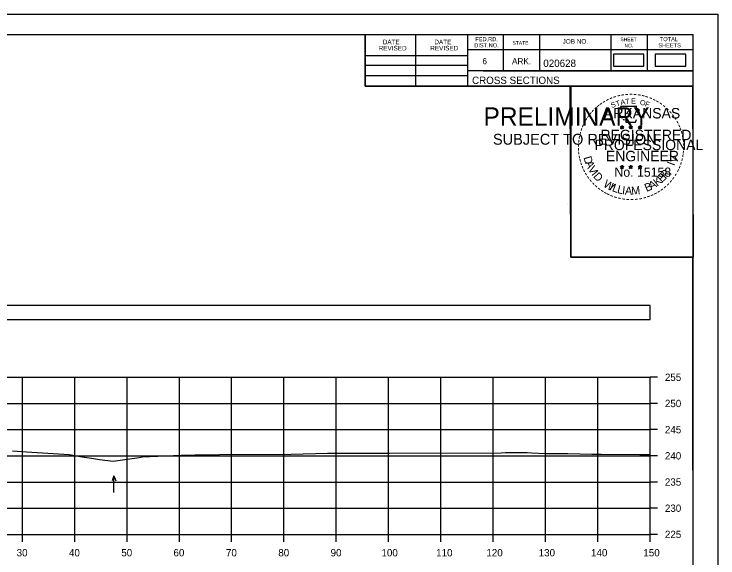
# Model space of a CAD drawing. Extents: x 1369627 to 1374022, y 380035 to 398173.
# Drawn here: x 1370207.7 to 1370342.2, y 380144.4 to 380248.2 of the extents above; entities that cross this region are included whole.
import ezdxf

# ---------------------------------------------------------------- set-up
doc = ezdxf.new("R2010")
doc.units = 0
for name, color, linetype in [('Default', 7, 'Continuous'), ('R_Axis', 7, 'Continuous'), ('R_Axis Annot', 7, 'Continuous'), ('R_Border', 7, 'Continuous'), ('R_Border PE', 7, 'Continuous'), ('R_Border Prem', 7, 'Continuous'), ('R_Exist Surface', 7, 'Continuous'), ('R_Grid', 7, 'Continuous'), ('R_No Plot', 7, 'Continuous'), ('R_Water Annot', 7, 'Continuous')]:
    doc.layers.add(name, color=color, linetype=linetype)

msp = doc.modelspace()

# ---------------------------------------------------------------- linework, layer by layer
at = {"layer": 'Default'}
for points in [[(1370322.21, 380238.28), (1370328.04, 380238.28), (1370328.04, 380240.59), (1370322.21, 380240.59)], [(1370330.19, 380238.28), (1370336.03, 380238.28), (1370336.03, 380240.59), (1370330.19, 380240.59)], [(1370029.24, 380189.87), (1370329.24, 380189.87), (1370329.24, 380192.57), (1370029.24, 380192.57)]]:
    msp.add_lwpolyline(points, close=True, dxfattribs=at)
at = {"layer": 'R_Axis'}
for p, q in [((1370329.24, 380148.86), (1370329.24, 380178.86)), ((1370330.64, 380178.86), (1370329.24, 380178.86)), ((1370330.64, 380173.86), (1370329.24, 380173.86)), ((1370330.64, 380168.86), (1370329.24, 380168.86)), ((1370330.64, 380163.86), (1370329.24, 380163.86)), ((1370330.64, 380158.86), (1370329.24, 380158.86)), ((1370330.64, 380153.86), (1370329.24, 380153.86)), ((1370029.24, 380148.86), (1370329.24, 380148.86)), ((1370209.24, 380147.46), (1370209.24, 380148.86)), ((1370219.24, 380147.46), (1370219.24, 380148.86)), ((1370229.24, 380147.46), (1370229.24, 380148.86)), ((1370239.24, 380147.46), (1370239.24, 380148.86)), ((1370249.24, 380147.46), (1370249.24, 380148.86)), ((1370259.24, 380147.46), (1370259.24, 380148.86)), ((1370269.24, 380147.46), (1370269.24, 380148.86)), ((1370279.24, 380147.46), (1370279.24, 380148.86)), ((1370289.24, 380147.46), (1370289.24, 380148.86)), ((1370299.24, 380147.46), (1370299.24, 380148.86)), ((1370309.24, 380147.46), (1370309.24, 380148.86)), ((1370319.24, 380147.46), (1370319.24, 380148.86)), ((1370329.24, 380147.46), (1370329.24, 380148.86)), ((1370330.64, 380148.86), (1370329.24, 380148.86))]:
    msp.add_line(p, q, dxfattribs=at)
at = {"layer": 'R_Border'}
for p, q in [((1370021.24, 380244.32), (1370337.42, 380244.32)), ((1370274.78, 380234.44), (1370274.78, 380244.32)), ((1370284.46, 380234.44), (1370284.46, 380244.32)), ((1370294.32, 380244.32), (1370294.32, 380234.44)), ((1370301.16, 380244.32), (1370301.16, 380237.38)), ((1370308.1, 380244.32), (1370308.1, 380237.38)), ((1370321.68, 380244.32), (1370321.68, 380237.38)), ((1370328.62, 380244.32), (1370328.62, 380237.38)), ((1370337.42, 380038.86), (1370337.42, 380244.32)), ((1370337.42, 380241.38), (1370294.32, 380241.38)), ((1370337.42, 380241.4), (1370337.42, 380241.4)), ((1370274.78, 380240.3), (1370294.32, 380240.3)), ((1370274.78, 380238.44), (1370294.32, 380238.44)), ((1370337.42, 380237.38), (1370294.32, 380237.38)), ((1370297.28, 380237.38), (1370337.42, 380237.38)), ((1370274.78, 380236.5), (1370294.32, 380236.5)), ((1370337.42, 380234.44), (1370274.78, 380234.44))]:
    msp.add_line(p, q, dxfattribs=at)
at = {"layer": 'R_Border PE'}
for p, q in [((1370323.5, 380226.69), (1370323.85, 380226.58)), ((1370323.5, 380226.69), (1370323.76, 380226.65)), ((1370323.5, 380226.69), (1370323.74, 380226.57)), ((1370323.64, 380226.28), (1370323.85, 380226.58)), ((1370323.64, 380226.28), (1370323.76, 380226.53)), ((1370323.64, 380226.28), (1370323.85, 380226.5)), ((1370323.85, 380226.95), (1370323.81, 380226.69)), ((1370323.85, 380226.58), (1370323.85, 380226.95)), ((1370323.85, 380226.95), (1370323.9, 380226.7)), ((1370324.2, 380226.69), (1370323.85, 380226.58)), ((1370324.07, 380226.28), (1370323.85, 380226.58)), ((1370324.07, 380226.28), (1370323.85, 380226.5)), ((1370324.2, 380226.69), (1370323.91, 380226.64)), ((1370324.07, 380226.28), (1370323.93, 380226.57)), ((1370324.2, 380226.69), (1370324, 380226.59)), ((1370325.17, 380226.69), (1370325.52, 380226.58)), ((1370325.17, 380226.69), (1370325.43, 380226.65)), ((1370325.17, 380226.69), (1370325.41, 380226.57)), ((1370325.31, 380226.28), (1370325.52, 380226.58)), ((1370325.31, 380226.28), (1370325.43, 380226.53)), ((1370325.31, 380226.28), (1370325.52, 380226.5)), ((1370325.52, 380226.95), (1370325.48, 380226.69)), ((1370325.52, 380226.58), (1370325.52, 380226.95)), ((1370325.52, 380226.95), (1370325.57, 380226.7)), ((1370325.87, 380226.69), (1370325.52, 380226.58)), ((1370325.74, 380226.28), (1370325.52, 380226.58)), ((1370325.74, 380226.28), (1370325.52, 380226.5)), ((1370325.87, 380226.69), (1370325.58, 380226.64)), ((1370325.74, 380226.28), (1370325.6, 380226.57)), ((1370325.87, 380226.69), (1370325.67, 380226.59)), ((1370326.94, 380226.68), (1370327.29, 380226.57)), ((1370326.94, 380226.68), (1370327.19, 380226.63)), ((1370326.94, 380226.68), (1370327.18, 380226.56)), ((1370327.07, 380226.27), (1370327.29, 380226.57)), ((1370327.07, 380226.27), (1370327.2, 380226.52)), ((1370327.07, 380226.27), (1370327.29, 380226.49)), ((1370327.29, 380226.93), (1370327.25, 380226.68)), ((1370327.29, 380226.57), (1370327.29, 380226.93)), ((1370327.29, 380226.93), (1370327.34, 380226.68)), ((1370327.63, 380226.68), (1370327.29, 380226.57)), ((1370327.5, 380226.27), (1370327.29, 380226.57)), ((1370327.5, 380226.27), (1370327.29, 380226.49)), ((1370327.63, 380226.68), (1370327.35, 380226.63)), ((1370327.5, 380226.27), (1370327.36, 380226.56)), ((1370327.63, 380226.68), (1370327.43, 380226.58)), ((1370323.85, 380219.37), (1370323.81, 380219.12)), ((1370323.85, 380219.01), (1370323.85, 380219.37)), ((1370323.85, 380219.37), (1370323.9, 380219.12)), ((1370325.52, 380219.37), (1370325.48, 380219.12)), ((1370325.52, 380219.01), (1370325.52, 380219.37)), ((1370325.52, 380219.37), (1370325.57, 380219.12)), ((1370327.29, 380219.36), (1370327.24, 380219.11)), ((1370327.29, 380219), (1370327.29, 380219.36)), ((1370327.29, 380219.36), (1370327.33, 380219.11)), ((1370323.5, 380219.12), (1370323.85, 380219.01)), ((1370323.5, 380219.12), (1370323.75, 380219.07)), ((1370323.5, 380219.12), (1370323.74, 380219)), ((1370323.63, 380218.71), (1370323.85, 380219.01)), ((1370323.63, 380218.71), (1370323.76, 380218.95)), ((1370323.63, 380218.71), (1370323.85, 380218.93)), ((1370324.2, 380219.12), (1370323.85, 380219.01)), ((1370324.06, 380218.71), (1370323.85, 380219.01)), ((1370324.06, 380218.71), (1370323.85, 380218.92)), ((1370324.2, 380219.12), (1370323.91, 380219.07)), ((1370324.06, 380218.71), (1370323.93, 380219)), ((1370324.2, 380219.12), (1370323.99, 380219.02)), ((1370325.17, 380219.12), (1370325.52, 380219.01)), ((1370325.17, 380219.12), (1370325.42, 380219.07)), ((1370325.17, 380219.12), (1370325.41, 380219)), ((1370325.3, 380218.71), (1370325.52, 380219.01)), ((1370325.3, 380218.71), (1370325.43, 380218.95)), ((1370325.3, 380218.71), (1370325.52, 380218.93)), ((1370325.87, 380219.12), (1370325.52, 380219.01)), ((1370325.73, 380218.71), (1370325.52, 380219.01)), ((1370325.73, 380218.71), (1370325.52, 380218.92)), ((1370325.87, 380219.12), (1370325.58, 380219.07)), ((1370325.73, 380218.71), (1370325.59, 380219)), ((1370325.87, 380219.12), (1370325.66, 380219.02)), ((1370326.94, 380219.11), (1370327.29, 380219)), ((1370326.94, 380219.11), (1370327.19, 380219.06)), ((1370326.94, 380219.11), (1370327.17, 380218.99)), ((1370327.07, 380218.7), (1370327.29, 380219)), ((1370327.07, 380218.7), (1370327.2, 380218.94)), ((1370327.07, 380218.7), (1370327.28, 380218.92)), ((1370327.5, 380218.7), (1370327.28, 380218.91)), ((1370327.63, 380219.11), (1370327.29, 380219)), ((1370327.5, 380218.7), (1370327.29, 380219)), ((1370327.63, 380219.11), (1370327.35, 380219.06)), ((1370327.5, 380218.7), (1370327.36, 380218.99)), ((1370327.63, 380219.11), (1370327.43, 380219.01))]:
    msp.add_line(p, q, dxfattribs=at)
for points in [[(1370323.55, 380230.57), (1370323.81, 380229.74)], [(1370327.06, 380229.65), (1370327.2, 380229.93), (1370326.51, 380229.91), (1370326.66, 380230.57), (1370323.55, 380230.57)], [(1370324.04, 380228.15), (1370324.04, 380228.06), (1370324.6, 380228.04), (1370324.55, 380227.57), (1370326.42, 380227.57), (1370326.62, 380228.1)], [(1370323.85, 380226.95), (1370324.07, 380226.28), (1370323.5, 380226.69), (1370324.2, 380226.69), (1370323.64, 380226.28), (1370323.85, 380226.95)], [(1370325.52, 380226.95), (1370325.74, 380226.28), (1370325.17, 380226.69), (1370325.87, 380226.69), (1370325.31, 380226.28), (1370325.52, 380226.95)], [(1370327.29, 380226.93), (1370327.5, 380226.27), (1370326.94, 380226.68), (1370327.63, 380226.68), (1370327.07, 380226.27), (1370327.29, 380226.93)], [(1370323.85, 380219.37), (1370324.06, 380218.71), (1370323.5, 380219.12), (1370324.2, 380219.12), (1370323.63, 380218.71), (1370323.85, 380219.37)], [(1370325.52, 380219.37), (1370325.73, 380218.71), (1370325.17, 380219.12), (1370325.87, 380219.12), (1370325.3, 380218.71), (1370325.52, 380219.37)], [(1370327.29, 380219.36), (1370327.5, 380218.7), (1370326.94, 380219.11), (1370327.63, 380219.11), (1370327.07, 380218.7), (1370327.29, 380219.36)]]:
    msp.add_lwpolyline(points, dxfattribs=at)
for centre, radius in [((1370323.85, 380226.58), 0.172), ((1370323.85, 380226.58), 0.145), ((1370323.85, 380226.58), 0.116), ((1370323.85, 380226.58), 0.0991), ((1370323.85, 380226.58), 0.0747), ((1370323.85, 380226.58), 0.0495), ((1370323.85, 380226.58), 0.0296), ((1370325.52, 380226.58), 0.172), ((1370325.52, 380226.58), 0.145), ((1370325.52, 380226.58), 0.116), ((1370325.52, 380226.58), 0.0991), ((1370325.52, 380226.58), 0.0747), ((1370325.52, 380226.58), 0.0495), ((1370325.52, 380226.58), 0.0296), ((1370327.29, 380226.57), 0.172), ((1370327.29, 380226.57), 0.145), ((1370327.29, 380226.57), 0.116), ((1370327.29, 380226.57), 0.0991), ((1370327.29, 380226.57), 0.0747), ((1370327.29, 380226.57), 0.0495), ((1370327.29, 380226.57), 0.0296), ((1370323.85, 380219.01), 0.172), ((1370323.85, 380219.01), 0.145), ((1370323.85, 380219.01), 0.116), ((1370323.85, 380219.01), 0.0991), ((1370323.85, 380219.01), 0.0747), ((1370323.85, 380219.01), 0.0495), ((1370323.85, 380219.01), 0.0296), ((1370325.52, 380219.01), 0.172), ((1370325.52, 380219.01), 0.145), ((1370325.52, 380219.01), 0.116), ((1370325.52, 380219.01), 0.0991), ((1370325.52, 380219.01), 0.0747), ((1370325.52, 380219.01), 0.0495), ((1370325.52, 380219.01), 0.0296), ((1370327.28, 380219), 0.172), ((1370327.28, 380219), 0.145), ((1370327.28, 380219), 0.116), ((1370327.28, 380219), 0.0991), ((1370327.28, 380219), 0.0747), ((1370327.28, 380219), 0.0495), ((1370327.28, 380219), 0.0296)]:
    msp.add_circle(centre, radius, dxfattribs=at)
at = {"layer": 'R_Exist Surface'}
msp.add_lwpolyline([(1370207.33, 380164.82), (1370210.06, 380164.64), (1370218.19, 380164.1), (1370220.7, 380163.68), (1370222.44, 380163.41), (1370223.96, 380163.15), (1370226.6, 380162.81), (1370231.58, 380163.54), (1370232.12, 380163.66), (1370239.61, 380163.98), (1370242.21, 380164.06), (1370246.89, 380164.14), (1370260.63, 380164.19), (1370267.56, 380164.37), (1370269.22, 380164.37), (1370278.25, 380164.38), (1370279.42, 380164.36), (1370300.77, 380164.45), (1370301.6, 380164.49), (1370305.1, 380164.48), (1370305.74, 380164.47), (1370306.52, 380164.44), (1370309.15, 380164.32), (1370313.51, 380164.28), (1370318.1, 380164.19), (1370319.87, 380164.19), (1370327.24, 380164.13), (1370329.24, 380164.11)], dxfattribs=at)
at = {"layer": 'R_Grid'}
for p, q in [((1370029.24, 380178.86), (1370329.24, 380178.86)), ((1370209.24, 380148.86), (1370209.24, 380178.86)), ((1370219.24, 380148.86), (1370219.24, 380178.86)), ((1370229.24, 380148.86), (1370229.24, 380178.86)), ((1370239.24, 380148.86), (1370239.24, 380178.86)), ((1370249.24, 380148.86), (1370249.24, 380178.86)), ((1370259.24, 380148.86), (1370259.24, 380178.86)), ((1370269.24, 380148.86), (1370269.24, 380178.86)), ((1370279.24, 380148.86), (1370279.24, 380178.86)), ((1370289.24, 380148.86), (1370289.24, 380178.86)), ((1370299.24, 380148.86), (1370299.24, 380178.86)), ((1370309.24, 380148.86), (1370309.24, 380178.86)), ((1370319.24, 380148.86), (1370319.24, 380178.86)), ((1370329.24, 380148.86), (1370329.24, 380178.86)), ((1370029.24, 380173.86), (1370329.24, 380173.86)), ((1370029.24, 380168.86), (1370329.24, 380168.86)), ((1370029.24, 380163.86), (1370329.24, 380163.86)), ((1370029.24, 380158.86), (1370329.24, 380158.86)), ((1370029.24, 380153.86), (1370329.24, 380153.86)), ((1370029.24, 380148.86), (1370329.24, 380148.86))]:
    msp.add_line(p, q, dxfattribs=at)
at = {"layer": 'R_No Plot'}
for p, q in [((1370008.84, 380248.21), (1370342.17, 380248.21)), ((1370313.45, 380211.98), (1370313.45, 380211.98))]:
    msp.add_line(p, q, dxfattribs=at)
for points in [[(1370008.83, 380248.21), (1370342.17, 380248.21), (1370342.17, 380034.87), (1370008.83, 380034.87)], [(1370255.16, 380244.32), (1370274.78, 380244.32), (1370274.78, 380234.44), (1370290.89, 380234.44), (1370314.09, 380234.44), (1370314.09, 380201.77), (1370337.3, 380201.77), (1370337.42, 380038.86), (1370021.24, 380038.86), (1370021.24, 380244.32)], [(1370313.95, 380234.44), (1370337.3, 380234.44), (1370337.44, 380201.77), (1370314.09, 380201.77)]]:
    msp.add_lwpolyline(points, close=True, dxfattribs=at)
at = {"layer": 'R_Water Annot'}
for p, q in [((1370226.74, 380160.03), (1370226.39, 380159.07)), ((1370226.74, 380156.89), (1370226.74, 380160.03)), ((1370226.74, 380160.03), (1370227.09, 380159.07))]:
    msp.add_line(p, q, dxfattribs=at)

# ---------------------------------------------------------------- texts
at = {"layer": 'R_Axis Annot'}
for s, p in [('255', (1370332.04, 380178.16)), ('250', (1370332.04, 380173.16)), ('245', (1370332.04, 380168.16)), ('240', (1370332.04, 380163.16)), ('235', (1370332.04, 380158.16)), ('230', (1370332.04, 380153.16)), ('225', (1370332.04, 380148.16)), ('30', (1370208.15, 380144.66)), ('40', (1370218.15, 380144.66)), ('50', (1370228.15, 380144.66)), ('60', (1370238.12, 380144.66)), ('70', (1370248.15, 380144.66)), ('80', (1370258.15, 380144.66)), ('90', (1370268.15, 380144.66)), ('100', (1370277.87, 380144.66)), ('110', (1370288.32, 380144.66)), ('120', (1370297.92, 380144.66)), ('130', (1370307.92, 380144.66)), ('140', (1370317.92, 380144.66)), ('150', (1370327.92, 380144.66))]:
    msp.add_text(s, height=1.4, dxfattribs=at).set_placement(p)
at = {"layer": 'R_Border'}
for s, height, p in [('FED.RD.', 0.782, (1370295.8, 380243.04)), ('JOB NO.', 0.879, (1370312.5, 380242.56)), ('SHEET', 0.684, (1370323.54, 380243.04)), ('TOTAL', 0.782, (1370331.06, 380243.04)), ('REVISED', 0.879, (1370277.34, 380241.27)), ('DATE', 0.879, (1370278.12, 380242.45)), ('REVISED', 0.879, (1370287.2, 380241.27)), ('DATE', 0.879, (1370287.98, 380242.45)), ('DIST.NO.', 0.782, (1370295.6, 380241.86)), ('STATE', 0.684, (1370302.92, 380242.36)), ('NO.', 0.684, (1370324.32, 380241.86)), ('SHEETS', 0.782, (1370330.78, 380241.86)), ('6', 1.17, (1370297.16, 380238.64)), ('ARK.', 1.172, (1370302.82, 380238.64)), ('020628', 1.4, (1370308.8, 380238.12)), ('CROSS SECTIONS', 1.4, (1370295.18, 380234.87))]:
    msp.add_text(s, height=height, rotation=360, dxfattribs=at).set_placement(p)
at = {"layer": 'R_Border PE'}
for s, height, rotation, p in [('-', 1.6, 13.6301, (1370323.04, 380231.94)), ('-', 1.6, 10.2193, (1370323.72, 380232.1)), ('-', 1.6, 5.8968, (1370324.45, 380232.21)), ('-', 1.6, 0.1862, (1370325.22, 380232.28)), ('-', 1.6, 357.743, (1370325.95, 380232.27)), ('-', 1.6, 352.1617, (1370326.69, 380232.21)), ('-', 1.6, 347.2049, (1370327.41, 380232.1)), ('-', 1.6, 34.0636, (1370320.43, 380230.74)), ('-', 1.6, 28.7918, (1370321.03, 380231.11)), ('-', 1.6, 24.3072, (1370321.66, 380231.43)), ('S', 1, 21.594, (1370321.9, 380230.25)), ('-', 1.6, 19.1761, (1370322.29, 380231.7)), ('T', 1, 16.4036, (1370322.81, 380230.58)), ('A', 1, 11.2132, (1370323.64, 380230.83)), ('T', 1, 6.0228, (1370324.49, 380231)), ('E', 1, 0.8323, (1370325.59, 380231.11)), ('O', 1, 350.4515, (1370327.2, 380230.9)), ('F', 1, 340.0707, (1370328.15, 380230.67)), ('-', 1.6, 342.3362, (1370328.04, 380231.94)), ('-', 1.6, 337.8551, (1370328.78, 380231.72)), ('-', 1.6, 334.1211, (1370329.41, 380231.45)), ('-', 1.6, 329.6409, (1370329.99, 380231.17)), ('-', 1.6, 325.8627, (1370330.63, 380230.81)), ('-', 1.6, 48.423, (1370318.49, 380229.07)), ('-', 1.6, 42.9622, (1370318.94, 380229.55)), ('-', 1.6, 38.9507, (1370319.38, 380229.97)), ('-', 1.6, 36.2317, (1370319.85, 380230.35)), ('ARKANSAS', 2, 360, (1370320.4, 380228.28)), ('-', 1.6, 320.5297, (1370331.24, 380230.38)), ('-', 1.6, 315.5786, (1370331.84, 380229.89)), ('-', 1.6, 54.2325, (1370317.68, 380228.02)), ('-', 1.6, 50.6142, (1370318.09, 380228.59)), ('-', 1.6, 309.8797, (1370332.41, 380229.34)), ('-', 1.6, 306.6522, (1370332.93, 380228.74)), ('-', 1.6, 62.8713, (1370317.04, 380226.88)), ('-', 1.6, 58.0706, (1370317.35, 380227.49)), ('-', 1.4, 303.6753, (1370333.42, 380228.17)), ('-', 1.6, 299.6684, (1370333.74, 380227.56)), ('-', 1.6, 72.3945, (1370316.56, 380225.64)), ('-', 1.6, 67.7743, (1370316.78, 380226.27)), ('REGISTERED', 2, 360, (1370319.72, 380224.13)), ('-', 1.6, 294.6628, (1370334.06, 380226.95)), ('-', 1.6, 290.5728, (1370334.32, 380226.38)), ('-', 1.6, 81.2013, (1370316.23, 380224.21)), ('-', 1.6, 75.461, (1370316.37, 380224.92)), ('-', 1.6, 285.1233, (1370334.55, 380225.8)), ('-', 1.6, 280.5493, (1370334.75, 380225.05)), ('-', 1.6, 89.0622, (1370316.13, 380222.82)), ('-', 1.6, 85.1863, (1370316.16, 380223.52)), ('PROFESSIONAL', 2, 360, (1370318.57, 380222.23)), ('-', 1.6, 276.5962, (1370334.92, 380224.29)), ('-', 1.6, 274.3301, (1370334.98, 380223.56)), ('-', 1.6, 94.1959, (1370316.17, 380222.09)), ('-', 1.6, 98.9479, (1370316.24, 380221.43)), ('ENGINEER', 2, 360, (1370320.76, 380220.1)), ('-', 1.6, 263.5172, (1370334.99, 380222.27)), ('-', 1.6, 269.9407, (1370335.01, 380222.93)), ('-', 1.6, 101.7149, (1370316.37, 380220.69)), ('D', 1.54, 286.2848, (1370316.46, 380220.83)), ('V', 1.54, 72.6573, (1370334.06, 380219.67)), ('-', 1.6, 255.7626, (1370334.81, 380220.93)), ('-', 1.6, 260.9953, (1370334.92, 380221.61)), ('-', 1.6, 105.4578, (1370316.54, 380220.1)), ('-', 1.6, 109.0874, (1370316.75, 380219.47)), ('-', 1.6, 114.0643, (1370317.01, 380218.87)), ('A', 1.54, 292.7835, (1370316.76, 380219.83)), ('V', 1.54, 300.7936, (1370317.27, 380218.65)), ('I', 1.54, 69.0301, (1370333.83, 380219.13)), ('-', 1.6, 247.8887, (1370334.41, 380219.54)), ('-', 1.6, 252.8681, (1370334.63, 380220.21)), ('-', 1.6, 115.7289, (1370317.31, 380218.25)), ('-', 1.6, 120.4471, (1370317.67, 380217.67)), ('I', 1.54, 308.3502, (1370317.9, 380217.61)), ('D', 1.54, 311.9774, (1370318.25, 380217.15)), ('No. 15158', 1.757, 360, (1370322.4, 380217.15)), ('E', 1.54, 44.0175, (1370331.45, 380215.94)), ('R', 1.54, 50.3651, (1370332.18, 380216.64)), (',', 1.54, 57.4684, (1370332.91, 380217.53)), ('-', 1.6, 244.6197, (1370334.14, 380218.91)), ('-', 1.6, 125.8934, (1370318.07, 380217.11)), ('-', 1.6, 130.7181, (1370318.53, 380216.55)), ('W', 1.54, 328.0731, (1370320.13, 380215.38)), ('K', 1.54, 36.9143, (1370330.54, 380215.25)), ('-', 1.6, 231.2538, (1370332.92, 380216.94)), ('-', 1.6, 233.8452, (1370333.35, 380217.51)), ('-', 1.6, 239.0712, (1370333.75, 380218.16)), ('-', 1.6, 134.2238, (1370319.05, 380216.01)), ('-', 1.6, 138.9338, (1370319.57, 380215.55)), ('I', 1.54, 336.6877, (1370321.32, 380214.67)), ('L', 1.54, 340.3149, (1370321.85, 380214.43)), ('L', 1.54, 346.6625, (1370322.81, 380214.08)), ('I', 1.54, 353.0101, (1370323.8, 380213.85)), ('A', 1.54, 356.6373, (1370324.37, 380213.76)), ('M', 1.54, 4.6473, (1370325.66, 380213.7)), ('B', 1.54, 22.8589, (1370328.53, 380214.24)), ('A', 1.54, 28.9042, (1370329.42, 380214.61)), ('-', 1.6, 221.0851, (1370331.92, 380215.87)), ('-', 1.6, 225.7653, (1370332.44, 380216.38)), ('-', 1.6, 144.6463, (1370320.13, 380215.14)), ('-', 1.6, 148.0898, (1370320.69, 380214.77)), ('-', 1.6, 151.5704, (1370321.27, 380214.44)), ('-', 1.6, 154.6002, (1370321.79, 380214.2)), ('-', 1.6, 207.3568, (1370330.28, 380214.66)), ('-', 1.6, 212.2491, (1370330.83, 380215.01)), ('-', 1.6, 215.7363, (1370331.37, 380215.4)), ('-', 1.6, 158.5612, (1370322.42, 380213.94)), ('-', 1.6, 162.7983, (1370323.1, 380213.73)), ('-', 1.6, 167.5555, (1370323.82, 380213.57)), ('-', 1.6, 173.1155, (1370324.59, 380213.46)), ('-', 1.6, 176.5183, (1370325.34, 380213.4)), ('AAMU', 0.00002, 360, (1370325.45, 380213.7)), ('-', 1.6, 181.5918, (1370326.08, 380213.42)), ('-', 1.6, 185.8167, (1370326.89, 380213.5)), ('-', 1.6, 191.2858, (1370327.63, 380213.63)), ('-', 1.6, 195.4743, (1370328.36, 380213.83)), ('-', 1.6, 199.4643, (1370329.02, 380214.07)), ('-', 1.6, 204.2516, (1370329.65, 380214.34))]:
    msp.add_text(s, height=height, rotation=rotation, dxfattribs=at).set_placement(p)
at = {"layer": 'R_Border Prem'}
for s, height, p in [('PRELIMINARY', 3.5, (1370297.37, 380226.9)), ('DWB', 0.01, (1370298.12, 380228.75)), ('SUBJECT TO REVISION', 2.0751, (1370299.18, 380223.27))]:
    msp.add_text(s, height=height, rotation=360, dxfattribs=at).set_placement(p)

doc.saveas('drawing.dxf')
